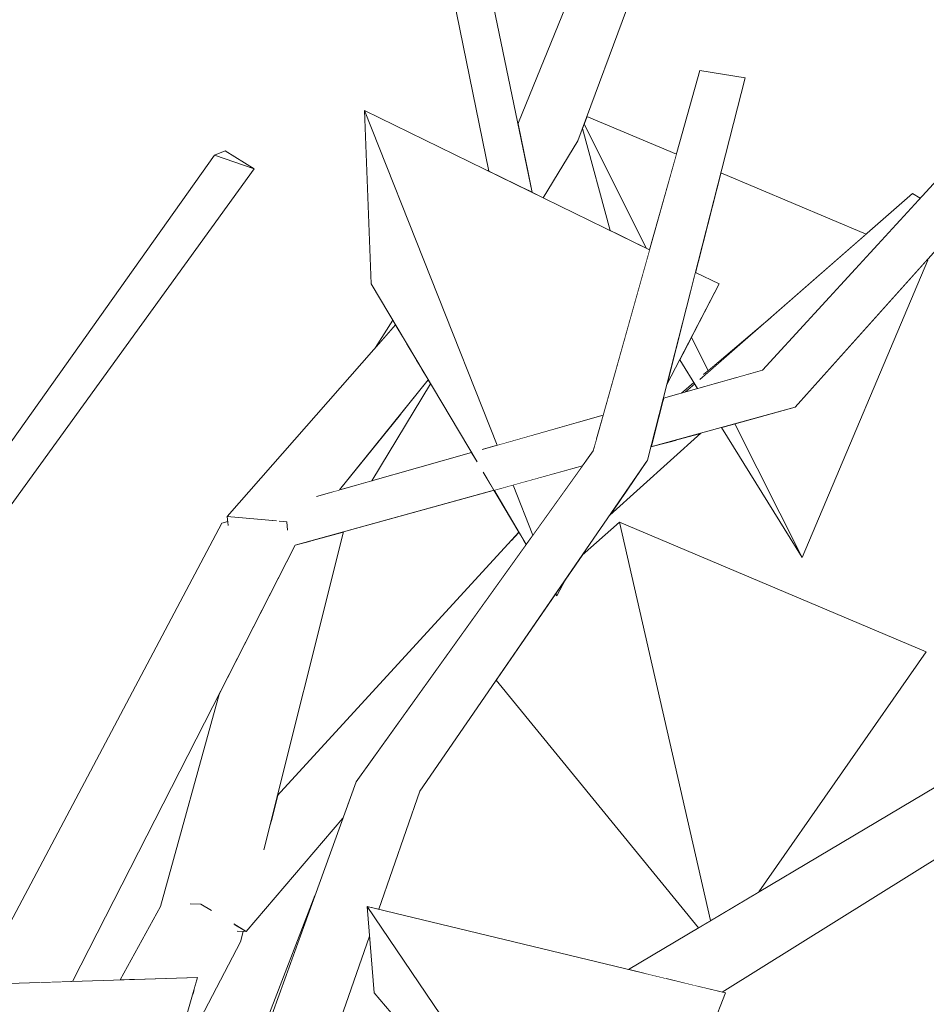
# Model space of a CAD drawing. Extents: x -289599 to -184549, y 66678 to 295474.
# Tile 309 of 656: x -263418 to -263330, y 71972 to 72068. Entities that reach past the tile are written whole.
import ezdxf

# ---------------------------------------------------------------- set-up
doc = ezdxf.new("R2010")
doc.units = 0
doc.header["$MEASUREMENT"] = 0
doc.linetypes.add('Wipeout_Contour', pattern=[1000, 0, -1000])
doc.layers.add('arch drzewa', color=8, linetype='Continuous')
doc.layers.add('arch drzewa_Nr_Pióra__4', color=8, linetype='Continuous', lineweight=9)

msp = doc.modelspace()

# ---------------------------------------------------------------- wipeouts: each hides what was drawn before it
at = {"color": 254, "linetype": 'Wipeout_Contour', "lineweight": 0, "ltscale": 1281151.031864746}
msp.add_wipeout([(-263374.998, 72079.421), (-263368.3, 72051.175), (-263368.15, 72051.101), (-263373.888, 72078.731)], dxfattribs=at).dxf.layer = 'arch drzewa'
at = {"color": 254, "linetype": 'Wipeout_Contour', "lineweight": 0, "ltscale": 960946.265481}
msp.add_wipeout([(-263424.048, 72013.458), (-263395.153, 72053.391), (-263398.998, 72054.709)], dxfattribs=at).dxf.layer = 'arch drzewa'
at = {"color": 254, "linetype": 'Wipeout_Contour', "lineweight": 0, "ltscale": 1280932.012660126}
msp.add_wipeout([(-263352.21, 71974.063), (-263349.704, 71973.458), (-263318.454, 71992.963), (-263322.24, 71995.411)], dxfattribs=at).dxf.layer = 'arch drzewa'
at = {"color": 254, "linetype": 'Wipeout_Contour', "lineweight": 0, "ltscale": 960862.480462}
msp.add_wipeout([(-263404.66, 71943.141), (-263403.148, 71944.414), (-263389.253, 71982.828)], dxfattribs=at).dxf.layer = 'arch drzewa'

# ---------------------------------------------------------------- next in the draw order: wipeouts: each hides what was drawn before it
at = {"color": 254, "linetype": 'Wipeout_Contour', "lineweight": 0, "ltscale": 960857.866775}
msp.add_wipeout([(-263368.308, 72051.179), (-263374.998, 72079.421), (-263368.316, 72051.182)], dxfattribs=at).dxf.layer = 'arch drzewa'
at = {"color": 254, "linetype": 'Wipeout_Contour', "lineweight": 0, "ltscale": 960966.169043}
msp.add_wipeout([(-263398.998, 72054.709), (-263426.194, 72016.412), (-263424.048, 72013.458)], dxfattribs=at).dxf.layer = 'arch drzewa'
at = {"color": 254, "linetype": 'Wipeout_Contour', "lineweight": 0, "ltscale": 960718.637005}
msp.add_wipeout([(-263355.213, 71974.789), (-263352.21, 71974.063), (-263322.24, 71995.411)], dxfattribs=at).dxf.layer = 'arch drzewa'
at = {"color": 254, "linetype": 'Wipeout_Contour', "lineweight": 0, "ltscale": 2241961.048830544}
msp.add_wipeout([(-263385.258, 71993.873), (-263395.114, 71951.173), (-263392.953, 71952.992), (-263383.957, 71978.905), (-263384.188, 71981.789), (-263383.051, 71981.515), (-263379.069, 71992.986)], dxfattribs=at).dxf.layer = 'arch drzewa'

# ---------------------------------------------------------------- next in the draw order: wipeouts: each hides what was drawn before it
at = {"color": 254, "linetype": 'Wipeout_Contour', "lineweight": 0, "ltscale": 1281155.22539874}
msp.add_wipeout([(-263377.621, 72078.811), (-263368.54, 72051.292), (-263368.316, 72051.182), (-263374.998, 72079.421)], dxfattribs=at).dxf.layer = 'arch drzewa'
at = {"color": 254, "linetype": 'Wipeout_Contour', "lineweight": 0, "ltscale": 960930.724175}
msp.add_wipeout([(-263397.982, 72055.132), (-263398.998, 72054.709), (-263395.153, 72053.391)], dxfattribs=at).dxf.layer = 'arch drzewa'
at = {"color": 254, "linetype": 'Wipeout_Contour', "lineweight": 0, "ltscale": 960810.747187}
msp.add_wipeout([(-263362.232, 72026.002), (-263379.069, 71992.986), (-263356.96, 72025.097)], dxfattribs=at).dxf.layer = 'arch drzewa'
at = {"color": 254, "linetype": 'Wipeout_Contour', "lineweight": 0, "ltscale": 2241620.322435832}
msp.add_wipeout([(-263356.207, 71975.029), (-263355.213, 71974.789), (-263322.24, 71995.411), (-263322.327, 71996), (-263323.232, 71995.92), (-263323.437, 71996.24), (-263323.11, 71996.85)], dxfattribs=at).dxf.layer = 'arch drzewa'
at = {"color": 254, "linetype": 'Wipeout_Contour', "lineweight": 0, "ltscale": 960854.460815}
msp.add_wipeout([(-263385.258, 71993.873), (-263403.148, 71944.414), (-263395.114, 71951.173)], dxfattribs=at).dxf.layer = 'arch drzewa'

# ---------------------------------------------------------------- next in the draw order: linework, layer by layer
at = {"layer": 'arch drzewa_Nr_Pióra__4', "linetype": 'Continuous'}
for p, q in [((-263398.998, 72054.709), (-263397.982, 72055.132)), ((-263397.982, 72055.132), (-263395.153, 72053.391)), ((-263395.153, 72053.391), (-263398.998, 72054.709))]:
    msp.add_line(p, q, dxfattribs=at)

# ---------------------------------------------------------------- next in the draw order: wipeouts: each hides what was drawn before it
at = {"color": 254, "linetype": 'Wipeout_Contour', "lineweight": 0, "ltscale": 960864.525653}
msp.add_wipeout([(-263377.621, 72078.811), (-263372.357, 72053.161), (-263368.54, 72051.292)], dxfattribs=at).dxf.layer = 'arch drzewa'
at = {"color": 254, "linetype": 'Wipeout_Contour', "lineweight": 0, "ltscale": 960796.276484}
msp.add_wipeout([(-263356.96, 72025.097), (-263347.491, 72062.219), (-263351.881, 72062.945)], dxfattribs=at).dxf.layer = 'arch drzewa'
at = {"color": 254, "linetype": 'Wipeout_Contour', "lineweight": 0, "ltscale": 960829.69734}
msp.add_wipeout([(-263362.232, 72026.002), (-263385.258, 71993.873), (-263379.069, 71992.986)], dxfattribs=at).dxf.layer = 'arch drzewa'
at = {"color": 254, "linetype": 'Wipeout_Contour', "lineweight": 0, "ltscale": 1281204.369900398}
msp.add_wipeout([(-263412.996, 71974.488), (-263412.788, 71974.495), (-263391.188, 72016.847), (-263394.396, 72018.777)], dxfattribs=at).dxf.layer = 'arch drzewa'
at = {"color": 254, "linetype": 'Wipeout_Contour', "lineweight": 0, "ltscale": 1280952.290338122}
msp.add_wipeout([(-263358.815, 71975.659), (-263356.207, 71975.029), (-263323.11, 71996.85), (-263323.079, 71996.907)], dxfattribs=at).dxf.layer = 'arch drzewa'

# ---------------------------------------------------------------- next in the draw order: wipeouts: each hides what was drawn before it
at = {"color": 254, "linetype": 'Wipeout_Contour', "lineweight": 0, "ltscale": 960801.298483}
msp.add_wipeout([(-263351.881, 72062.945), (-263362.232, 72026.002), (-263356.96, 72025.097)], dxfattribs=at).dxf.layer = 'arch drzewa'
at = {"color": 254, "linetype": 'Wipeout_Contour', "lineweight": 0, "ltscale": 960857.557675}
msp.add_wipeout([(-263372.39, 72053.321), (-263372.459, 72053.211), (-263372.357, 72053.161)], dxfattribs=at).dxf.layer = 'arch drzewa'
at = {"color": 254, "linetype": 'Wipeout_Contour', "lineweight": 0, "ltscale": 960845.651026}
msp.add_wipeout([(-263368.804, 72053.273), (-263368.308, 72051.179), (-263368.8, 72053.282)], dxfattribs=at).dxf.layer = 'arch drzewa'
at = {"color": 254, "linetype": 'Wipeout_Contour', "lineweight": 0, "ltscale": 960851.640005}
msp.add_wipeout([(-263372.57, 72023.376), (-263391.188, 72016.847), (-263371.861, 72022.186)], dxfattribs=at).dxf.layer = 'arch drzewa'
at = {"color": 254, "linetype": 'Wipeout_Contour', "lineweight": 0, "ltscale": 960912.778676}
msp.add_wipeout([(-263394.396, 72018.777), (-263416.628, 71974.37), (-263412.996, 71974.488)], dxfattribs=at).dxf.layer = 'arch drzewa'

# ---------------------------------------------------------------- next in the draw order: wipeouts: each hides what was drawn before it
at = {"color": 254, "linetype": 'Wipeout_Contour', "lineweight": 0, "ltscale": 1601401.783981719}
msp.add_wipeout([(-263365.645, 72059.485), (-263368.66, 72053.557), (-263368.15, 72051.101), (-263367.081, 72050.578), (-263363.715, 72056.128)], dxfattribs=at).dxf.layer = 'arch drzewa'
at = {"color": 254, "linetype": 'Wipeout_Contour', "lineweight": 0, "ltscale": 1281032.02522974}
msp.add_wipeout([(-263356.629, 72026.394), (-263342.626, 72030.262), (-263343.646, 72033.52), (-263355.908, 72029.22)], dxfattribs=at).dxf.layer = 'arch drzewa'
at = {"color": 254, "linetype": 'Wipeout_Contour', "lineweight": 0, "ltscale": 1601364.680877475}
msp.add_wipeout([(-263361.922, 72027.111), (-263372.53, 72023.39), (-263371.828, 72022.195), (-263363.265, 72024.56), (-263362.232, 72026.002)], dxfattribs=at).dxf.layer = 'arch drzewa'
at = {"color": 254, "linetype": 'Wipeout_Contour', "lineweight": 0, "ltscale": 2562427.726045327}
msp.add_wipeout([(-263416.75, 71974.366), (-263416.628, 71974.37), (-263394.396, 72018.777), (-263397.313, 72018.932), (-263397.692, 72018.836), (-263397.698, 72018.903), (-263397.703, 72018.953), (-263398.292, 72018.984)], dxfattribs=at).dxf.layer = 'arch drzewa'

# ---------------------------------------------------------------- next in the draw order: wipeouts: each hides what was drawn before it
at = {"color": 254, "linetype": 'Wipeout_Contour', "lineweight": 0, "ltscale": 960830.357072}
msp.add_wipeout([(-263363.715, 72056.128), (-263350.864, 72090.789), (-263354.056, 72091.737)], dxfattribs=at).dxf.layer = 'arch drzewa'
at = {"color": 254, "linetype": 'Wipeout_Contour', "lineweight": 0, "ltscale": 960719.172219}
msp.add_wipeout([(-263342.626, 72030.262), (-263315.055, 72061.061), (-263317.682, 72062.886)], dxfattribs=at).dxf.layer = 'arch drzewa'
at = {"color": 254, "linetype": 'Wipeout_Contour', "lineweight": 0, "ltscale": 960847.553994}
msp.add_wipeout([(-263368.912, 72053.757), (-263368.804, 72053.273), (-263368.8, 72053.282)], dxfattribs=at).dxf.layer = 'arch drzewa'
at = {"color": 254, "linetype": 'Wipeout_Contour', "lineweight": 0, "ltscale": 960780.255864}
msp.add_wipeout([(-263355.908, 72029.22), (-263343.646, 72033.52), (-263355.705, 72030.017)], dxfattribs=at).dxf.layer = 'arch drzewa'
at = {"color": 254, "linetype": 'Wipeout_Contour', "lineweight": 0, "ltscale": 1921677.609717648}
msp.add_wipeout([(-263373.661, 72025.208), (-263394.396, 72018.777), (-263361.586, 72028.309), (-263361.388, 72029.015), (-263373.323, 72025.313), (-263373.515, 72024.963)], dxfattribs=at).dxf.layer = 'arch drzewa'
at = {"color": 254, "linetype": 'Wipeout_Contour', "lineweight": 0, "ltscale": 960760.99546}
msp.add_wipeout([(-263348.482, 72028.644), (-263349.763, 72028.29), (-263341.948, 72015.669)], dxfattribs=at).dxf.layer = 'arch drzewa'
at = {"color": 254, "linetype": 'Wipeout_Contour', "lineweight": 0, "ltscale": 1281052.45697416}
msp.add_wipeout([(-263359.421, 72021.522), (-263360.619, 72019.782), (-263351.784, 72027.732), (-263354.093, 72027.094)], dxfattribs=at).dxf.layer = 'arch drzewa'
at = {"color": 254, "linetype": 'Wipeout_Contour', "lineweight": 0, "ltscale": 960925.463868}
msp.add_wipeout([(-263398.292, 72018.984), (-263422.037, 71974.192), (-263416.75, 71974.366)], dxfattribs=at).dxf.layer = 'arch drzewa'

# ---------------------------------------------------------------- next in the draw order: linework, layer by layer
at = {"layer": 'arch drzewa_Nr_Pióra__4', "linetype": 'Continuous'}
for p, q in [((-263347.491, 72062.219), (-263351.881, 72062.945)), ((-263426.194, 72016.412), (-263398.998, 72054.709))]:
    msp.add_line(p, q, dxfattribs=at)

# ---------------------------------------------------------------- next in the draw order: wipeouts: each hides what was drawn before it
at = {"color": 254, "linetype": 'Wipeout_Contour', "lineweight": 0, "ltscale": 960845.002866}
msp.add_wipeout([(-263365.645, 72059.485), (-263368.758, 72054.027), (-263368.66, 72053.557)], dxfattribs=at).dxf.layer = 'arch drzewa'
at = {"color": 254, "linetype": 'Wipeout_Contour', "lineweight": 0, "ltscale": 1281035.899468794}
msp.add_wipeout([(-263355.494, 72030.843), (-263355.705, 72030.017), (-263343.646, 72033.52), (-263345.789, 72033.854)], dxfattribs=at).dxf.layer = 'arch drzewa'
at = {"color": 254, "linetype": 'Wipeout_Contour', "lineweight": 0, "ltscale": 1281054.794702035}
msp.add_wipeout([(-263356.96, 72025.097), (-263359.421, 72021.522), (-263354.093, 72027.094), (-263356.629, 72026.394)], dxfattribs=at).dxf.layer = 'arch drzewa'
at = {"color": 254, "linetype": 'Wipeout_Contour', "lineweight": 0, "ltscale": 960906.439316}
msp.add_wipeout([(-263398.292, 72018.984), (-263397.703, 72018.953), (-263397.72, 72019.146)], dxfattribs=at).dxf.layer = 'arch drzewa'
at = {"color": 254, "linetype": 'Wipeout_Contour', "lineweight": 0, "ltscale": 2562337.746583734}
msp.add_wipeout([(-263403.562, 71964.803), (-263396.465, 71978.361), (-263396.584, 71979.375), (-263396.778, 71979.381), (-263397.116, 71980.069), (-263396.768, 71980.939), (-263396.894, 71982.011), (-263401.258, 71972.836)], dxfattribs=at).dxf.layer = 'arch drzewa'

# ---------------------------------------------------------------- next in the draw order: wipeouts: each hides what was drawn before it
at = {"color": 254, "linetype": 'Wipeout_Contour', "lineweight": 0, "ltscale": 960738.979701}
msp.add_wipeout([(-263317.682, 72062.886), (-263343.646, 72033.52), (-263342.626, 72030.262)], dxfattribs=at).dxf.layer = 'arch drzewa'
at = {"color": 254, "linetype": 'Wipeout_Contour', "lineweight": 0, "ltscale": 960850.749858}
msp.add_wipeout([(-263369.765, 72057.328), (-263368.917, 72053.748), (-263369.761, 72057.335)], dxfattribs=at).dxf.layer = 'arch drzewa'
at = {"color": 254, "linetype": 'Wipeout_Contour', "lineweight": 0, "ltscale": 960782.385995}
msp.add_wipeout([(-263355.422, 72031.125), (-263355.494, 72030.843), (-263345.789, 72033.854)], dxfattribs=at).dxf.layer = 'arch drzewa'
at = {"color": 254, "linetype": 'Wipeout_Contour', "lineweight": 0, "ltscale": 2562343.207761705}
msp.add_wipeout([(-263393.192, 72019.237), (-263397.313, 72018.932), (-263394.396, 72018.777), (-263373.661, 72025.208), (-263374.044, 72025.851), (-263389.049, 72021.602), (-263391.563, 72019.667), (-263391.644, 72019.652)], dxfattribs=at).dxf.layer = 'arch drzewa'
at = {"color": 254, "linetype": 'Wipeout_Contour', "lineweight": 0, "ltscale": 960878.897006}
msp.add_wipeout([(-263401.104, 71973.371), (-263401.258, 71972.836), (-263396.894, 71982.011)], dxfattribs=at).dxf.layer = 'arch drzewa'

# ---------------------------------------------------------------- next in the draw order: wipeouts: each hides what was drawn before it
at = {"color": 254, "linetype": 'Wipeout_Contour', "lineweight": 0, "ltscale": 960725.617882}
msp.add_wipeout([(-263343.646, 72033.52), (-263317.682, 72062.886), (-263319.416, 72062.611)], dxfattribs=at).dxf.layer = 'arch drzewa'
at = {"color": 254, "linetype": 'Wipeout_Contour', "lineweight": 0, "ltscale": 1281130.939369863}
msp.add_wipeout([(-263369.485, 72057.89), (-263369.538, 72057.783), (-263368.758, 72054.027), (-263365.645, 72059.485)], dxfattribs=at).dxf.layer = 'arch drzewa'
at = {"color": 254, "linetype": 'Wipeout_Contour', "lineweight": 0, "ltscale": 1281158.517821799}
msp.add_wipeout([(-263378.866, 72033.949), (-263387.496, 72022.041), (-263386.879, 72022.216), (-263378.251, 72032.916)], dxfattribs=at).dxf.layer = 'arch drzewa'
at = {"color": 254, "linetype": 'Wipeout_Contour', "lineweight": 0, "ltscale": 960784.316362}
msp.add_wipeout([(-263352.375, 72032.51), (-263353.257, 72031.739), (-263352.1, 72032.066)], dxfattribs=at).dxf.layer = 'arch drzewa'
at = {"color": 254, "linetype": 'Wipeout_Contour', "lineweight": 0, "ltscale": 1281097.704541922}
msp.add_wipeout([(-263372.982, 72026.152), (-263373.323, 72025.313), (-263361.388, 72029.015), (-263361.26, 72029.472)], dxfattribs=at).dxf.layer = 'arch drzewa'
at = {"color": 254, "linetype": 'Wipeout_Contour', "lineweight": 0, "ltscale": 960888.368664}
msp.add_wipeout([(-263391.992, 72019.135), (-263391.932, 72018.475), (-263391.743, 72019.444)], dxfattribs=at).dxf.layer = 'arch drzewa'
at = {"color": 254, "linetype": 'Wipeout_Contour', "lineweight": 0, "ltscale": 2562362.144492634}
msp.add_wipeout([(-263404.245, 71981.782), (-263406.599, 71974.698), (-263400.668, 71974.892), (-263401.104, 71973.371), (-263396.894, 71982.011), (-263398.849, 71981.95), (-263399.359, 71981.416), (-263400.911, 71981.886)], dxfattribs=at).dxf.layer = 'arch drzewa'

# ---------------------------------------------------------------- next in the draw order: wipeouts: each hides what was drawn before it
at = {"color": 254, "linetype": 'Wipeout_Contour', "lineweight": 0, "ltscale": 960836.112436}
msp.add_wipeout([(-263354.056, 72091.737), (-263365.645, 72059.485), (-263363.715, 72056.128)], dxfattribs=at).dxf.layer = 'arch drzewa'
at = {"color": 254, "linetype": 'Wipeout_Contour', "lineweight": 0, "ltscale": 960744.56573}
msp.add_wipeout([(-263319.416, 72062.611), (-263345.789, 72033.854), (-263343.646, 72033.52)], dxfattribs=at).dxf.layer = 'arch drzewa'
at = {"color": 254, "linetype": 'Wipeout_Contour', "lineweight": 0, "ltscale": 960851.975011}
msp.add_wipeout([(-263369.541, 72057.801), (-263369.538, 72057.783), (-263369.485, 72057.89)], dxfattribs=at).dxf.layer = 'arch drzewa'
at = {"color": 254, "linetype": 'Wipeout_Contour', "lineweight": 0, "ltscale": 1601458.00001607}
msp.add_wipeout([(-263391.563, 72019.667), (-263389.049, 72021.602), (-263387.496, 72022.041), (-263378.866, 72033.949), (-263379.381, 72034.813)], dxfattribs=at).dxf.layer = 'arch drzewa'
at = {"color": 254, "linetype": 'Wipeout_Contour', "lineweight": 0, "ltscale": 1281047.075146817}
msp.add_wipeout([(-263352.455, 72032.638), (-263353.646, 72031.628), (-263353.257, 72031.739), (-263352.375, 72032.51)], dxfattribs=at).dxf.layer = 'arch drzewa'
at = {"color": 254, "linetype": 'Wipeout_Contour', "lineweight": 0, "ltscale": 960899.106106}
msp.add_wipeout([(-263404.245, 71981.782), (-263408.176, 71974.646), (-263406.599, 71974.698)], dxfattribs=at).dxf.layer = 'arch drzewa'
at = {"color": 254, "linetype": 'Wipeout_Contour', "lineweight": 0, "ltscale": 960872.006912}
msp.add_wipeout([(-263396.465, 71978.361), (-263396.213, 71979.364), (-263396.289, 71979.366)], dxfattribs=at).dxf.layer = 'arch drzewa'

# ---------------------------------------------------------------- next in the draw order: wipeouts: each hides what was drawn before it
at = {"color": 254, "linetype": 'Wipeout_Contour', "lineweight": 0, "ltscale": 960838.088565}
msp.add_wipeout([(-263365.645, 72059.485), (-263354.056, 72091.737), (-263355.681, 72091.805)], dxfattribs=at).dxf.layer = 'arch drzewa'
at = {"color": 254, "linetype": 'Wipeout_Contour', "lineweight": 0, "ltscale": 1281002.717252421}
msp.add_wipeout([(-263331.226, 72051.008), (-263348.313, 72033.139), (-263345.789, 72033.854), (-263330.488, 72050.538)], dxfattribs=at).dxf.layer = 'arch drzewa'
at = {"color": 254, "linetype": 'Wipeout_Contour', "lineweight": 0, "ltscale": 960889.057427}
msp.add_wipeout([(-263391.798, 72019.423), (-263391.992, 72019.135), (-263391.743, 72019.444)], dxfattribs=at).dxf.layer = 'arch drzewa'
at = {"color": 254, "linetype": 'Wipeout_Contour', "lineweight": 0, "ltscale": 960872.081871}
msp.add_wipeout([(-263396.584, 71979.375), (-263396.465, 71978.361), (-263396.289, 71979.366)], dxfattribs=at).dxf.layer = 'arch drzewa'
at = {"color": 254, "linetype": 'Wipeout_Contour', "lineweight": 0, "ltscale": 960950.399232}
msp.add_wipeout([(-263436.303, 71974.892), (-263436.408, 71973.722), (-263407.156, 71952.278)], dxfattribs=at).dxf.layer = 'arch drzewa'

# ---------------------------------------------------------------- next in the draw order: wipeouts: each hides what was drawn before it
at = {"color": 254, "linetype": 'Wipeout_Contour', "lineweight": 0, "ltscale": 960843.826002}
msp.add_wipeout([(-263355.681, 72091.805), (-263369.485, 72057.89), (-263365.645, 72059.485)], dxfattribs=at).dxf.layer = 'arch drzewa'
at = {"color": 254, "linetype": 'Wipeout_Contour', "lineweight": 0, "ltscale": 1281023.098189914}
msp.add_wipeout([(-263351.884, 72032.939), (-263351.506, 72032.234), (-263348.313, 72033.139), (-263331.226, 72051.008)], dxfattribs=at).dxf.layer = 'arch drzewa'
at = {"color": 254, "linetype": 'Wipeout_Contour', "lineweight": 0, "ltscale": 1281169.402307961}
msp.add_wipeout([(-263391.644, 72019.652), (-263391.563, 72019.667), (-263379.381, 72034.813), (-263380.357, 72036.453)], dxfattribs=at).dxf.layer = 'arch drzewa'
at = {"color": 254, "linetype": 'Wipeout_Contour', "lineweight": 0, "ltscale": 960915.172915}
msp.add_wipeout([(-263400.668, 71974.892), (-263434.86, 71973.773), (-263407.156, 71952.278)], dxfattribs=at).dxf.layer = 'arch drzewa'

# ---------------------------------------------------------------- next in the draw order: linework, layer by layer
at = {"layer": 'arch drzewa_Nr_Pióra__4', "linetype": 'Continuous'}
for p, q in [((-263330.488, 72050.538), (-263331.226, 72051.008)), ((-263403.562, 71964.803), (-263396.465, 71978.361)), ((-263400.668, 71974.892), (-263434.86, 71973.773)), ((-263407.156, 71952.278), (-263400.668, 71974.892))]:
    msp.add_line(p, q, dxfattribs=at)

# ---------------------------------------------------------------- next in the draw order: wipeouts: each hides what was drawn before it
at = {"color": 254, "linetype": 'Wipeout_Contour', "lineweight": 0, "ltscale": 1281097.416813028}
msp.add_wipeout([(-263363.125, 72057.719), (-263363.275, 72057.316), (-263360.598, 72047.404), (-263357.057, 72045.67)], dxfattribs=at).dxf.layer = 'arch drzewa'
at = {"color": 254, "linetype": 'Wipeout_Contour', "lineweight": 0, "ltscale": 960776.519678}
msp.add_wipeout([(-263351.523, 72033.428), (-263351.59, 72033.196), (-263345.057, 72038.91)], dxfattribs=at).dxf.layer = 'arch drzewa'
at = {"color": 254, "linetype": 'Wipeout_Contour', "lineweight": 0, "ltscale": 1601475.760789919}
msp.add_wipeout([(-263381.434, 72038.262), (-263397.763, 72019.626), (-263393.192, 72019.237), (-263391.644, 72019.652), (-263380.357, 72036.453)], dxfattribs=at).dxf.layer = 'arch drzewa'

# ---------------------------------------------------------------- next in the draw order: wipeouts: each hides what was drawn before it
at = {"color": 254, "linetype": 'Wipeout_Contour', "lineweight": 0, "ltscale": 1601362.101149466}
msp.add_wipeout([(-263363.125, 72057.719), (-263357.057, 72045.67), (-263356.762, 72045.526), (-263354.158, 72054.819), (-263362.845, 72058.474)], dxfattribs=at).dxf.layer = 'arch drzewa'
at = {"color": 254, "linetype": 'Wipeout_Contour', "lineweight": 0, "ltscale": 960874.643274}
msp.add_wipeout([(-263383.363, 72036.061), (-263381.434, 72038.262), (-263381.69, 72038.692)], dxfattribs=at).dxf.layer = 'arch drzewa'
at = {"color": 254, "linetype": 'Wipeout_Contour', "lineweight": 0, "ltscale": 2562090.641453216}
msp.add_wipeout([(-263352.704, 72037.026), (-263353.83, 72034.859), (-263352.1, 72032.066), (-263351.506, 72032.234), (-263351.884, 72032.939), (-263351.59, 72033.196), (-263351.523, 72033.428), (-263351.081, 72033.803)], dxfattribs=at).dxf.layer = 'arch drzewa'
at = {"color": 254, "linetype": 'Wipeout_Contour', "lineweight": 0, "ltscale": 1601439.806546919}
msp.add_wipeout([(-263384.218, 72022.97), (-263383.742, 72023.105), (-263378.024, 72032.534), (-263378.251, 72032.916), (-263380.71, 72029.867)], dxfattribs=at).dxf.layer = 'arch drzewa'
at = {"color": 254, "linetype": 'Wipeout_Contour', "lineweight": 0, "ltscale": 1281201.786529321}
msp.add_wipeout([(-263397.763, 72019.626), (-263397.692, 72018.836), (-263397.313, 72018.932), (-263393.192, 72019.237)], dxfattribs=at).dxf.layer = 'arch drzewa'
at = {"color": 254, "linetype": 'Wipeout_Contour', "lineweight": 0, "ltscale": 960889.582514}
msp.add_wipeout([(-263392.573, 72019.184), (-263391.992, 72019.135), (-263391.798, 72019.423)], dxfattribs=at).dxf.layer = 'arch drzewa'

# ---------------------------------------------------------------- next in the draw order: linework, layer by layer
at = {"layer": 'arch drzewa_Nr_Pióra__4', "linetype": 'Continuous'}
for p, q in [((-263397.763, 72019.626), (-263397.687, 72018.781)), ((-263398.292, 72018.984), (-263397.72, 72019.146))]:
    msp.add_line(p, q, dxfattribs=at)

# ---------------------------------------------------------------- next in the draw order: wipeouts: each hides what was drawn before it
at = {"color": 254, "linetype": 'Wipeout_Contour', "lineweight": 0, "ltscale": 2241815.066264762}
msp.add_wipeout([(-263350.005, 72042.218), (-263352.704, 72037.026), (-263351.081, 72033.803), (-263345.057, 72038.911), (-263335.732, 72047.067), (-263349.842, 72053.003), (-263352.306, 72043.344)], dxfattribs=at).dxf.layer = 'arch drzewa'
at = {"color": 254, "linetype": 'Wipeout_Contour', "lineweight": 0, "ltscale": 960869.765368}
msp.add_wipeout([(-263386.879, 72022.216), (-263384.218, 72022.97), (-263380.71, 72029.867)], dxfattribs=at).dxf.layer = 'arch drzewa'
at = {"color": 254, "linetype": 'Wipeout_Contour', "lineweight": 0, "ltscale": 960889.817401}
msp.add_wipeout([(-263392.573, 72019.184), (-263391.932, 72018.475), (-263391.992, 72019.135)], dxfattribs=at).dxf.layer = 'arch drzewa'

# ---------------------------------------------------------------- next in the draw order: linework, layer by layer
at = {"layer": 'arch drzewa_Nr_Pióra__4', "linetype": 'Continuous'}
for p, q in [((-263335.732, 72047.067), (-263349.842, 72053.003)), ((-263392.974, 72019.218), (-263397.763, 72019.626)), ((-263391.992, 72019.135), (-263392.724, 72019.197))]:
    msp.add_line(p, q, dxfattribs=at)

# ---------------------------------------------------------------- next in the draw order: wipeouts: each hides what was drawn before it
at = {"color": 254, "linetype": 'Wipeout_Contour', "lineweight": 0, "ltscale": 1921710.955368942}
msp.add_wipeout([(-263371.55, 72026.558), (-263384.436, 72059.074), (-263383.79, 72042.218), (-263373.515, 72024.963), (-263373.323, 72025.313), (-263372.982, 72026.152)], dxfattribs=at).dxf.layer = 'arch drzewa'
at = {"color": 254, "linetype": 'Wipeout_Contour', "lineweight": 0, "ltscale": 1601239.765711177}
msp.add_wipeout([(-263348.482, 72028.644), (-263341.948, 72015.669), (-263329.73, 72044.541), (-263329.812, 72044.576), (-263342.626, 72030.262)], dxfattribs=at).dxf.layer = 'arch drzewa'
at = {"color": 254, "linetype": 'Wipeout_Contour', "lineweight": 0, "ltscale": 960789.286844}
msp.add_wipeout([(-263355.087, 72032.441), (-263350.005, 72042.218), (-263352.306, 72043.344)], dxfattribs=at).dxf.layer = 'arch drzewa'
at = {"color": 254, "linetype": 'Wipeout_Contour', "lineweight": 0, "ltscale": 1281165.762445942}
msp.add_wipeout([(-263389.648, 72017.272), (-263395.193, 71985.62), (-263394.167, 71987.503), (-263386.464, 72018.152)], dxfattribs=at).dxf.layer = 'arch drzewa'

# ---------------------------------------------------------------- next in the draw order: linework, layer by layer
at = {"layer": 'arch drzewa_Nr_Pióra__4', "linetype": 'Continuous'}
for p, q in [((-263345.789, 72033.854), (-263319.416, 72062.611)), ((-263342.626, 72030.262), (-263315.055, 72061.061)), ((-263351.897, 72032.928), (-263331.226, 72051.008)), ((-263350.005, 72042.218), (-263352.306, 72043.344)), ((-263355.087, 72032.441), (-263350.005, 72042.218)), ((-263351.535, 72033.418), (-263345.057, 72038.91)), ((-263352.704, 72037.026), (-263351.081, 72033.803)), ((-263352.1, 72032.066), (-263353.83, 72034.859)), ((-263355.422, 72031.125), (-263345.789, 72033.854)), ((-263353.646, 72031.628), (-263352.455, 72032.638)), ((-263353.257, 72031.739), (-263352.375, 72032.51)), ((-263389.101, 72021.587), (-263374.044, 72025.851))]:
    msp.add_line(p, q, dxfattribs=at)

# ---------------------------------------------------------------- next in the draw order: wipeouts: each hides what was drawn before it
at = {"color": 254, "linetype": 'Wipeout_Contour', "lineweight": 0, "ltscale": 1281115.355456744}
msp.add_wipeout([(-263356.762, 72045.526), (-263384.436, 72059.074), (-263371.55, 72026.558), (-263361.26, 72029.472)], dxfattribs=at).dxf.layer = 'arch drzewa'
at = {"color": 254, "linetype": 'Wipeout_Contour', "lineweight": 0, "ltscale": 1280987.575425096}
msp.add_wipeout([(-263329.904, 72006.493), (-263359.692, 72019.075), (-263350.831, 71980.406), (-263346.142, 71983.194)], dxfattribs=at).dxf.layer = 'arch drzewa'
at = {"color": 254, "linetype": 'Wipeout_Contour', "lineweight": 0, "ltscale": 1601461.287642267}
msp.add_wipeout([(-263389.654, 72017.271), (-263396.894, 71982.011), (-263396.768, 71980.939), (-263395.193, 71985.62), (-263389.648, 72017.272)], dxfattribs=at).dxf.layer = 'arch drzewa'

# ---------------------------------------------------------------- next in the draw order: linework, layer by layer
at = {"layer": 'arch drzewa_Nr_Pióra__4', "linetype": 'Continuous'}
for p, q in [((-263369.485, 72057.89), (-263355.681, 72091.805)), ((-263363.715, 72056.128), (-263350.864, 72090.789)), ((-263372.357, 72053.161), (-263377.621, 72078.811)), ((-263368.15, 72051.101), (-263373.888, 72078.731)), ((-263362.232, 72026.002), (-263351.881, 72062.945)), ((-263356.96, 72025.097), (-263347.491, 72062.219)), ((-263383.79, 72042.218), (-263384.436, 72059.074)), ((-263384.436, 72059.074), (-263371.55, 72026.558)), ((-263356.762, 72045.526), (-263384.436, 72059.074)), ((-263369.541, 72057.801), (-263369.485, 72057.89)), ((-263354.158, 72054.819), (-263362.845, 72058.474)), ((-263360.598, 72047.404), (-263363.275, 72057.316)), ((-263363.125, 72057.719), (-263357.057, 72045.67)), ((-263367.081, 72050.578), (-263363.715, 72056.128)), ((-263372.459, 72053.211), (-263372.39, 72053.321)), ((-263341.948, 72015.669), (-263329.73, 72044.541)), ((-263373.502, 72024.942), (-263383.79, 72042.218)), ((-263397.763, 72019.626), (-263381.434, 72038.262)), ((-263383.363, 72036.061), (-263381.69, 72038.692)), ((-263386.879, 72022.216), (-263378.251, 72032.916)), ((-263383.742, 72023.105), (-263378.024, 72032.534)), ((-263356.629, 72026.394), (-263342.626, 72030.262)), ((-263373.012, 72026.144), (-263361.26, 72029.472)), ((-263341.948, 72015.669), (-263349.763, 72028.29)), ((-263348.482, 72028.644), (-263341.948, 72015.669)), ((-263360.619, 72019.782), (-263351.784, 72027.732)), ((-263346.142, 71983.194), (-263329.904, 72006.493))]:
    msp.add_line(p, q, dxfattribs=at)

# ---------------------------------------------------------------- next in the draw order: wipeouts: each hides what was drawn before it
at = {"color": 254, "linetype": 'Wipeout_Contour', "lineweight": 0, "ltscale": 1281177.314355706}
msp.add_wipeout([(-263394.52, 72010.314), (-263396.894, 71982.011), (-263389.654, 72017.271), (-263391.188, 72016.847)], dxfattribs=at).dxf.layer = 'arch drzewa'

# ---------------------------------------------------------------- next in the draw order: wipeouts: each hides what was drawn before it
at = {"color": 254, "linetype": 'Wipeout_Contour', "lineweight": 0, "ltscale": 2882659.743041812}
msp.add_wipeout([(-263398.509, 72002.492), (-263404.245, 71981.782), (-263400.911, 71981.886), (-263401.283, 71982.035), (-263399.308, 71983.212), (-263399.187, 71983.319), (-263398.849, 71981.95), (-263396.894, 71982.011), (-263394.52, 72010.314)], dxfattribs=at).dxf.layer = 'arch drzewa'

# ---------------------------------------------------------------- next in the draw order: linework, layer by layer
at = {"layer": 'arch drzewa_Nr_Pióra__4', "linetype": 'Continuous'}
msp.add_line((-263408.176, 71974.646), (-263404.245, 71981.782), dxfattribs=at)

# ---------------------------------------------------------------- next in the draw order: wipeouts: each hides what was drawn before it
at = {"color": 254, "linetype": 'Wipeout_Contour', "lineweight": 0, "ltscale": 1921678.902664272}
msp.add_wipeout([(-263368.993, 72017.371), (-263395.928, 71979.355), (-263386.53, 71990.357), (-263385.258, 71993.873), (-263368.732, 72016.932), (-263368.929, 72017.262)], dxfattribs=at).dxf.layer = 'arch drzewa'
at = {"color": 254, "linetype": 'Wipeout_Contour', "lineweight": 0, "ltscale": 1281177.74687751}
msp.add_wipeout([(-263399.187, 71983.319), (-263400.341, 71982.006), (-263399.359, 71981.416), (-263398.849, 71981.95)], dxfattribs=at).dxf.layer = 'arch drzewa'

# ---------------------------------------------------------------- next in the draw order: wipeouts: each hides what was drawn before it
at = {"color": 254, "linetype": 'Wipeout_Contour', "lineweight": 0, "ltscale": 2562291.030183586}
msp.add_wipeout([(-263397.116, 71980.069), (-263395.928, 71979.355), (-263368.993, 72017.371), (-263369.102, 72017.555), (-263393.629, 71989.644), (-263394.167, 71987.503), (-263395.193, 71985.62), (-263396.768, 71980.939)], dxfattribs=at).dxf.layer = 'arch drzewa'
at = {"color": 254, "linetype": 'Wipeout_Contour', "lineweight": 0, "ltscale": 960884.578582}
msp.add_wipeout([(-263400.341, 71982.006), (-263399.187, 71983.319), (-263399.308, 71983.212)], dxfattribs=at).dxf.layer = 'arch drzewa'

# ---------------------------------------------------------------- next in the draw order: linework, layer by layer
at = {"layer": 'arch drzewa_Nr_Pióra__4', "linetype": 'Continuous'}
msp.add_line((-263424.048, 72013.458), (-263395.153, 72053.391), dxfattribs=at)

# ---------------------------------------------------------------- next in the draw order: wipeouts: each hides what was drawn before it
at = {"color": 254, "linetype": 'Wipeout_Contour', "lineweight": 0, "ltscale": 1281129.13017714}
msp.add_wipeout([(-263393.629, 71989.644), (-263369.103, 72017.554), (-263369.43, 72018.103), (-263393.558, 71989.927)], dxfattribs=at).dxf.layer = 'arch drzewa'
at = {"color": 254, "linetype": 'Wipeout_Contour', "lineweight": 0, "ltscale": 960885.663104}
msp.add_wipeout([(-263401.283, 71982.035), (-263400.341, 71982.006), (-263399.308, 71983.212)], dxfattribs=at).dxf.layer = 'arch drzewa'
at = {"color": 254, "linetype": 'Wipeout_Contour', "lineweight": 0, "ltscale": 960872.620777}
msp.add_wipeout([(-263396.778, 71979.381), (-263395.928, 71979.355), (-263397.116, 71980.069)], dxfattribs=at).dxf.layer = 'arch drzewa'

# ---------------------------------------------------------------- next in the draw order: linework, layer by layer
at = {"layer": 'arch drzewa_Nr_Pióra__4', "linetype": 'Continuous'}
for p, q in [((-263395.928, 71979.355), (-263397.143, 71980.085)), ((-263396.798, 71979.382), (-263395.928, 71979.355)), ((-263396.465, 71978.361), (-263396.213, 71979.364))]:
    msp.add_line(p, q, dxfattribs=at)

# ---------------------------------------------------------------- next in the draw order: wipeouts: each hides what was drawn before it
at = {"color": 254, "linetype": 'Wipeout_Contour', "lineweight": 0, "ltscale": 1281129.674093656}
msp.add_wipeout([(-263392.908, 71992.514), (-263393.558, 71989.927), (-263369.43, 72018.103), (-263369.442, 72018.123)], dxfattribs=at).dxf.layer = 'arch drzewa'
at = {"color": 254, "linetype": 'Wipeout_Contour', "lineweight": 0, "ltscale": 1281180.993951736}
msp.add_wipeout([(-263400.341, 71982.006), (-263401.283, 71982.035), (-263400.911, 71981.886), (-263399.359, 71981.416)], dxfattribs=at).dxf.layer = 'arch drzewa'

# ---------------------------------------------------------------- next in the draw order: linework, layer by layer
at = {"layer": 'arch drzewa_Nr_Pióra__4', "linetype": 'Continuous'}
for p, q in [((-263422.037, 71974.192), (-263398.292, 72018.984)), ((-263391.917, 72018.303), (-263391.992, 72019.135)), ((-263394.226, 71987.27), (-263386.464, 72018.152)), ((-263412.788, 71974.495), (-263391.188, 72016.847)), ((-263404.245, 71981.782), (-263398.509, 72002.492)), ((-263403.148, 71944.414), (-263385.258, 71993.873)), ((-263395.928, 71979.355), (-263386.53, 71990.357)), ((-263404.66, 71943.141), (-263389.253, 71982.828)), ((-263400.341, 71982.006), (-263401.36, 71982.037)), ((-263399.285, 71981.372), (-263400.341, 71982.006))]:
    msp.add_line(p, q, dxfattribs=at)

# ---------------------------------------------------------------- next in the draw order: wipeouts: each hides what was drawn before it
at = {"color": 254, "linetype": 'Wipeout_Contour', "lineweight": 0, "ltscale": 2562107.349687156}
msp.add_wipeout([(-263365.88, 72012.142), (-263371.662, 72003.744), (-263352.006, 71979.708), (-263350.831, 71980.406), (-263359.692, 72019.075), (-263363.31, 72015.874), (-263364.886, 72013.585), (-263365.75, 72011.923)], dxfattribs=at).dxf.layer = 'arch drzewa'

# ---------------------------------------------------------------- next in the draw order: linework, layer by layer
at = {"layer": 'arch drzewa_Nr_Pióra__4', "linetype": 'Continuous'}
msp.add_line((-263329.904, 72006.493), (-263359.692, 72019.075), dxfattribs=at)

# ---------------------------------------------------------------- next in the draw order: wipeouts: each hides what was drawn before it
at = {"color": 254, "linetype": 'Wipeout_Contour', "lineweight": 0, "ltscale": 1921656.807490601}
msp.add_wipeout([(-263372.772, 72023.715), (-263368.732, 72016.932), (-263368.09, 72017.828), (-263370.019, 72022.695), (-263371.828, 72022.195), (-263372.53, 72023.39)], dxfattribs=at).dxf.layer = 'arch drzewa'
at = {"color": 254, "linetype": 'Wipeout_Contour', "lineweight": 0, "ltscale": 960807.481534}
msp.add_wipeout([(-263365.88, 72012.142), (-263365.75, 72011.923), (-263365.852, 72012.182)], dxfattribs=at).dxf.layer = 'arch drzewa'
at = {"color": 254, "linetype": 'Wipeout_Contour', "lineweight": 0, "ltscale": 960803.247508}
msp.add_wipeout([(-263360.139, 71946.298), (-263383.516, 71973.38), (-263384.188, 71981.789)], dxfattribs=at).dxf.layer = 'arch drzewa'

# ---------------------------------------------------------------- next in the draw order: wipeouts: each hides what was drawn before it
at = {"color": 254, "linetype": 'Wipeout_Contour', "lineweight": 0, "ltscale": 960818.450686}
msp.add_wipeout([(-263370.019, 72022.695), (-263368.09, 72017.828), (-263363.265, 72024.56)], dxfattribs=at).dxf.layer = 'arch drzewa'
at = {"color": 254, "linetype": 'Wipeout_Contour', "lineweight": 0, "ltscale": 960806.60325}
msp.add_wipeout([(-263364.886, 72013.585), (-263365.852, 72012.182), (-263365.75, 72011.923)], dxfattribs=at).dxf.layer = 'arch drzewa'
at = {"color": 254, "linetype": 'Wipeout_Contour', "lineweight": 0, "ltscale": 960770.823623}
msp.add_wipeout([(-263360.139, 71946.298), (-263384.188, 71981.789), (-263349.382, 71973.38)], dxfattribs=at).dxf.layer = 'arch drzewa'

# ---------------------------------------------------------------- next in the draw order: linework, layer by layer
at = {"layer": 'arch drzewa_Nr_Pióra__4', "linetype": 'Continuous'}
for p, q in [((-263385.258, 71993.873), (-263362.232, 72026.002)), ((-263391.188, 72016.847), (-263363.265, 72024.56)), ((-263379.069, 71992.986), (-263356.96, 72025.097)), ((-263368.732, 72016.932), (-263372.918, 72023.96)), ((-263370.019, 72022.695), (-263368.09, 72017.828)), ((-263363.31, 72015.874), (-263359.692, 72019.075)), ((-263359.692, 72019.075), (-263350.831, 71980.406)), ((-263392.908, 71992.514), (-263369.442, 72018.123)), ((-263365.75, 72011.923), (-263364.886, 72013.585)), ((-263365.75, 72011.923), (-263365.88, 72012.142)), ((-263365.852, 72012.182), (-263365.75, 72011.923)), ((-263352.006, 71979.708), (-263371.662, 72003.744)), ((-263358.815, 71975.659), (-263323.079, 71996.907)), ((-263383.051, 71981.515), (-263379.069, 71992.986)), ((-263349.704, 71973.458), (-263318.454, 71992.963)), ((-263383.516, 71973.38), (-263384.188, 71981.789)), ((-263384.188, 71981.789), (-263360.139, 71946.298)), ((-263349.382, 71973.38), (-263384.188, 71981.789)), ((-263392.953, 71952.992), (-263383.957, 71978.905)), ((-263360.139, 71946.298), (-263383.516, 71973.38)), ((-263360.139, 71946.298), (-263349.382, 71973.38))]:
    msp.add_line(p, q, dxfattribs=at)

doc.saveas('drawing.dxf')
